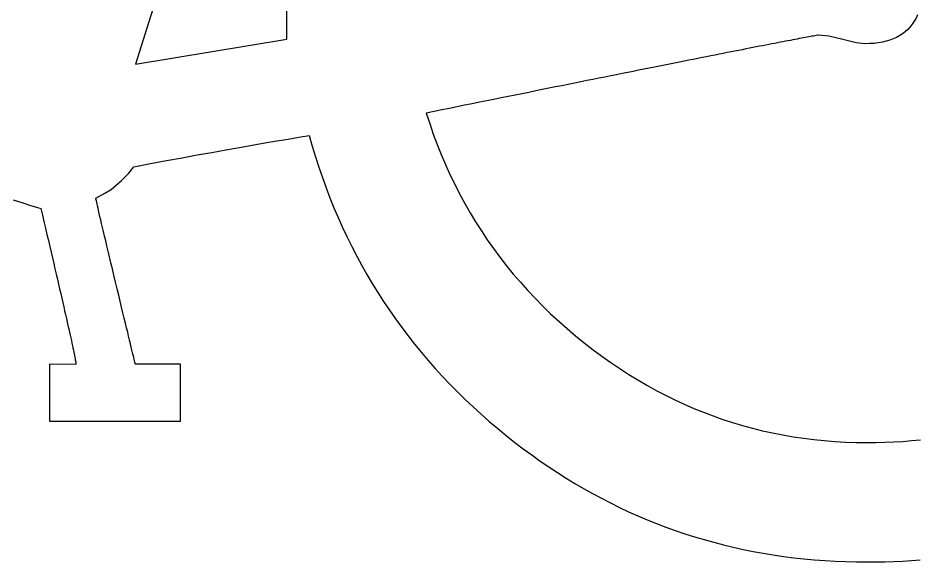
# Model space of a CAD drawing. Extents: x 99982 to 100176, y 99905 to 100011.
# Drawn here: x 100111.8384 to 100111.88115, y 100009.90542 to 100009.93123 of the extents above; entities that cross this region are included whole.
import ezdxf

# ---------------------------------------------------------------- set-up
doc = ezdxf.new("R2010")
doc.units = 0
doc.layers.add('TR_SN_ConstructionSigns', color=7, linetype='Continuous')

msp = doc.modelspace()

# ---------------------------------------------------------------- linework, layer by layer
at = {"layer": 'TR_SN_ConstructionSigns'}
for p, q in [((100111.854013, 100009.961257), (100111.843975, 100009.929048)), ((100111.851153, 100009.930224), (100111.851149, 100009.931703)), ((100111.881013, 100009.931222), (100111.880928, 100009.931075)), ((100111.881088, 100009.931378), (100111.881013, 100009.931222)), ((100111.880733, 100009.93081), (100111.880622, 100009.930691)), ((100111.880835, 100009.930937), (100111.880733, 100009.93081)), ((100111.880928, 100009.931075), (100111.880835, 100009.930937)), ((100111.875998, 100009.93035), (100111.875919, 100009.930335)), ((100111.876072, 100009.930363), (100111.875998, 100009.93035)), ((100111.876143, 100009.930376), (100111.876072, 100009.930363)), ((100111.876211, 100009.930388), (100111.876143, 100009.930376)), ((100111.876274, 100009.930399), (100111.876211, 100009.930388)), ((100111.876334, 100009.93041), (100111.876274, 100009.930399)), ((100111.87639, 100009.93042), (100111.876334, 100009.93041)), ((100111.876881, 100009.930369), (100111.87639, 100009.93042)), ((100111.877534, 100009.930214), (100111.876881, 100009.930369)), ((100111.880235, 100009.930393), (100111.880089, 100009.930312)), ((100111.880373, 100009.930483), (100111.880235, 100009.930393)), ((100111.880502, 100009.930582), (100111.880373, 100009.930483)), ((100111.880622, 100009.930691), (100111.880502, 100009.930582)), ((100111.843975, 100009.929048), (100111.851153, 100009.930224)), ((100111.873735, 100009.929917), (100111.873583, 100009.929888)), ((100111.873883, 100009.929946), (100111.873735, 100009.929917)), ((100111.874027, 100009.929974), (100111.873883, 100009.929946)), ((100111.874168, 100009.930001), (100111.874027, 100009.929974)), ((100111.874305, 100009.930028), (100111.874168, 100009.930001)), ((100111.874438, 100009.930054), (100111.874305, 100009.930028)), ((100111.874568, 100009.930079), (100111.874438, 100009.930054)), ((100111.874694, 100009.930103), (100111.874568, 100009.930079)), ((100111.874816, 100009.930127), (100111.874694, 100009.930103)), ((100111.874935, 100009.930149), (100111.874816, 100009.930127)), ((100111.87505, 100009.930171), (100111.874935, 100009.930149)), ((100111.875161, 100009.930193), (100111.87505, 100009.930171)), ((100111.875269, 100009.930213), (100111.875161, 100009.930193)), ((100111.875373, 100009.930233), (100111.875269, 100009.930213)), ((100111.875473, 100009.930252), (100111.875373, 100009.930233)), ((100111.87557, 100009.93027), (100111.875473, 100009.930252)), ((100111.875663, 100009.930287), (100111.87557, 100009.93027)), ((100111.875752, 100009.930304), (100111.875663, 100009.930287)), ((100111.875838, 100009.93032), (100111.875752, 100009.930304)), ((100111.875919, 100009.930335), (100111.875838, 100009.93032)), ((100111.878167, 100009.93006), (100111.877534, 100009.930214)), ((100111.878596, 100009.930009), (100111.878167, 100009.93006)), ((100111.878813, 100009.930014), (100111.878596, 100009.930009)), ((100111.879022, 100009.930028), (100111.878813, 100009.930014)), ((100111.879222, 100009.930051), (100111.879022, 100009.930028)), ((100111.879413, 100009.930085), (100111.879222, 100009.930051)), ((100111.879595, 100009.930127), (100111.879413, 100009.930085)), ((100111.879769, 100009.930179), (100111.879595, 100009.930127)), ((100111.879933, 100009.930241), (100111.879769, 100009.930179)), ((100111.880089, 100009.930312), (100111.879933, 100009.930241)), ((100111.871673, 100009.929512), (100111.871477, 100009.929473)), ((100111.871865, 100009.92955), (100111.871673, 100009.929512)), ((100111.872053, 100009.929587), (100111.871865, 100009.92955)), ((100111.872238, 100009.929623), (100111.872053, 100009.929587)), ((100111.872419, 100009.929659), (100111.872238, 100009.929623)), ((100111.872596, 100009.929694), (100111.872419, 100009.929659)), ((100111.87277, 100009.929728), (100111.872596, 100009.929694)), ((100111.87294, 100009.929762), (100111.87277, 100009.929728)), ((100111.873106, 100009.929794), (100111.87294, 100009.929762)), ((100111.873269, 100009.929826), (100111.873106, 100009.929794)), ((100111.873428, 100009.929857), (100111.873269, 100009.929826)), ((100111.873583, 100009.929888), (100111.873428, 100009.929857)), ((100111.869551, 100009.92909), (100111.869318, 100009.929044)), ((100111.869779, 100009.929136), (100111.869551, 100009.92909)), ((100111.870004, 100009.929181), (100111.869779, 100009.929136)), ((100111.870226, 100009.929225), (100111.870004, 100009.929181)), ((100111.870443, 100009.929268), (100111.870226, 100009.929225)), ((100111.870657, 100009.929311), (100111.870443, 100009.929268)), ((100111.870868, 100009.929352), (100111.870657, 100009.929311)), ((100111.871075, 100009.929393), (100111.870868, 100009.929352)), ((100111.871278, 100009.929434), (100111.871075, 100009.929393)), ((100111.871477, 100009.929473), (100111.871278, 100009.929434)), ((100111.867327, 100009.928646), (100111.867062, 100009.928593)), ((100111.867589, 100009.928698), (100111.867327, 100009.928646)), ((100111.867847, 100009.92875), (100111.867589, 100009.928698)), ((100111.868101, 100009.928801), (100111.867847, 100009.92875)), ((100111.868352, 100009.928851), (100111.868101, 100009.928801)), ((100111.868599, 100009.928901), (100111.868352, 100009.928851)), ((100111.868842, 100009.928949), (100111.868599, 100009.928901)), ((100111.869082, 100009.928997), (100111.868842, 100009.928949)), ((100111.869318, 100009.929044), (100111.869082, 100009.928997)), ((100111.865101, 100009.928199), (100111.864806, 100009.92814)), ((100111.865392, 100009.928258), (100111.865101, 100009.928199)), ((100111.865679, 100009.928316), (100111.865392, 100009.928258)), ((100111.865963, 100009.928373), (100111.865679, 100009.928316)), ((100111.866243, 100009.928429), (100111.865963, 100009.928373)), ((100111.86652, 100009.928484), (100111.866243, 100009.928429)), ((100111.866792, 100009.928539), (100111.86652, 100009.928484)), ((100111.867062, 100009.928593), (100111.866792, 100009.928539)), ((100111.863277, 100009.927833), (100111.862961, 100009.927769)), ((100111.86359, 100009.927896), (100111.863277, 100009.927833)), ((100111.8639, 100009.927958), (100111.86359, 100009.927896)), ((100111.864206, 100009.928019), (100111.8639, 100009.927958)), ((100111.864508, 100009.92808), (100111.864206, 100009.928019)), ((100111.864806, 100009.92814), (100111.864508, 100009.92808)), ((100111.860983, 100009.92737), (100111.86064, 100009.927301)), ((100111.861322, 100009.927438), (100111.860983, 100009.92737)), ((100111.861657, 100009.927506), (100111.861322, 100009.927438)), ((100111.861988, 100009.927573), (100111.861657, 100009.927506)), ((100111.862316, 100009.927639), (100111.861988, 100009.927573)), ((100111.86264, 100009.927704), (100111.862316, 100009.927639)), ((100111.862961, 100009.927769), (100111.86264, 100009.927704)), ((100111.858873, 100009.926944), (100111.858509, 100009.92687)), ((100111.859234, 100009.927017), (100111.858873, 100009.926944)), ((100111.859591, 100009.927089), (100111.859234, 100009.927017)), ((100111.859945, 100009.92716), (100111.859591, 100009.927089)), ((100111.860294, 100009.927231), (100111.859945, 100009.92716)), ((100111.86064, 100009.927301), (100111.860294, 100009.927231)), ((100111.858141, 100009.926795), (100111.857769, 100009.92672)), ((100111.857769, 100009.92672), (100111.857931, 100009.926218)), ((100111.858509, 100009.92687), (100111.858141, 100009.926795)), ((100111.857931, 100009.926218), (100111.858104, 100009.925722)), ((100111.851725, 100009.925572), (100111.852215, 100009.925651)), ((100111.852215, 100009.925651), (100111.852359, 100009.925146)), ((100111.858104, 100009.925722), (100111.858286, 100009.925233)), ((100111.849514, 100009.925198), (100111.850104, 100009.925301)), ((100111.850104, 100009.925301), (100111.85067, 100009.925397)), ((100111.85067, 100009.925397), (100111.85121, 100009.925487)), ((100111.85121, 100009.925487), (100111.851725, 100009.925572)), ((100111.858286, 100009.925233), (100111.858479, 100009.92475)), ((100111.8469, 100009.924731), (100111.847591, 100009.924857)), ((100111.847591, 100009.924857), (100111.848257, 100009.924977)), ((100111.848257, 100009.924977), (100111.848898, 100009.92509)), ((100111.848898, 100009.92509), (100111.849514, 100009.925198)), ((100111.852359, 100009.925146), (100111.852511, 100009.924646)), ((100111.844676, 100009.92432), (100111.845442, 100009.924463)), ((100111.845442, 100009.924463), (100111.846184, 100009.9246)), ((100111.846184, 100009.9246), (100111.8469, 100009.924731)), ((100111.852511, 100009.924646), (100111.852671, 100009.924152)), ((100111.858479, 100009.92475), (100111.858681, 100009.924274)), ((100111.843657, 100009.923869), (100111.843884, 100009.924171)), ((100111.843884, 100009.924171), (100111.844676, 100009.92432)), ((100111.852671, 100009.924152), (100111.852839, 100009.923662)), ((100111.858681, 100009.924274), (100111.858894, 100009.923805)), ((100111.842822, 100009.923101), (100111.843303, 100009.923513)), ((100111.843303, 100009.923513), (100111.843657, 100009.923869)), ((100111.852839, 100009.923662), (100111.853015, 100009.923178)), ((100111.858894, 100009.923805), (100111.859117, 100009.923342)), ((100111.842516, 100009.922917), (100111.842822, 100009.923101)), ((100111.853015, 100009.923178), (100111.853198, 100009.9227)), ((100111.859117, 100009.923342), (100111.85935, 100009.922886)), ((100111.842087, 100009.92269), (100111.842516, 100009.922917)), ((100111.842089, 100009.922677), (100111.842087, 100009.92269)), ((100111.842094, 100009.92265), (100111.842089, 100009.922677)), ((100111.842102, 100009.92261), (100111.842094, 100009.92265)), ((100111.853198, 100009.9227), (100111.85339, 100009.922226)), ((100111.85935, 100009.922886), (100111.859593, 100009.922437)), ((100111.83817, 100009.922609), (100111.83862, 100009.92246)), ((100111.83862, 100009.92246), (100111.838987, 100009.922342)), ((100111.838987, 100009.922342), (100111.839273, 100009.922255)), ((100111.839273, 100009.922255), (100111.839477, 100009.922198)), ((100111.842113, 100009.922557), (100111.842102, 100009.92261)), ((100111.842128, 100009.92249), (100111.842113, 100009.922557)), ((100111.842146, 100009.92241), (100111.842128, 100009.92249)), ((100111.842167, 100009.922317), (100111.842146, 100009.92241)), ((100111.842192, 100009.922211), (100111.842167, 100009.922317)), ((100111.85339, 100009.922226), (100111.85359, 100009.921758)), ((100111.859593, 100009.922437), (100111.859846, 100009.921994)), ((100111.839477, 100009.922198), (100111.839553, 100009.92188)), ((100111.839553, 100009.92188), (100111.839626, 100009.921568)), ((100111.842219, 100009.922091), (100111.842192, 100009.922211)), ((100111.84225, 100009.921958), (100111.842219, 100009.922091)), ((100111.842285, 100009.921812), (100111.84225, 100009.921958)), ((100111.842322, 100009.921652), (100111.842285, 100009.921812)), ((100111.859846, 100009.921994), (100111.860109, 100009.921558)), ((100111.839626, 100009.921568), (100111.839697, 100009.921263)), ((100111.842363, 100009.92148), (100111.842322, 100009.921652)), ((100111.842407, 100009.921294), (100111.842363, 100009.92148)), ((100111.85359, 100009.921758), (100111.853797, 100009.921295)), ((100111.860109, 100009.921558), (100111.860383, 100009.921129)), ((100111.839697, 100009.921263), (100111.839767, 100009.920965)), ((100111.839767, 100009.920965), (100111.839835, 100009.920675)), ((100111.842454, 100009.921094), (100111.842407, 100009.921294)), ((100111.842505, 100009.920882), (100111.842454, 100009.921094)), ((100111.853797, 100009.921295), (100111.854013, 100009.920837)), ((100111.860383, 100009.921129), (100111.860666, 100009.920706)), ((100111.839835, 100009.920675), (100111.839902, 100009.920391)), ((100111.842559, 100009.920656), (100111.842505, 100009.920882)), ((100111.842616, 100009.920417), (100111.842559, 100009.920656)), ((100111.854013, 100009.920837), (100111.854236, 100009.920385)), ((100111.860666, 100009.920706), (100111.860959, 100009.92029)), ((100111.839902, 100009.920391), (100111.839966, 100009.920114)), ((100111.839966, 100009.920114), (100111.840029, 100009.919845)), ((100111.842676, 100009.920164), (100111.842616, 100009.920417)), ((100111.84274, 100009.919899), (100111.842676, 100009.920164)), ((100111.854236, 100009.920385), (100111.854467, 100009.919937)), ((100111.860959, 100009.92029), (100111.861263, 100009.919881)), ((100111.840029, 100009.919845), (100111.840091, 100009.919582)), ((100111.842806, 100009.91962), (100111.84274, 100009.919899)), ((100111.854467, 100009.919937), (100111.854707, 100009.919495)), ((100111.861263, 100009.919881), (100111.861577, 100009.919478)), ((100111.840091, 100009.919582), (100111.84015, 100009.919326)), ((100111.84015, 100009.919326), (100111.840208, 100009.919077)), ((100111.842876, 100009.919327), (100111.842806, 100009.91962)), ((100111.84295, 100009.919022), (100111.842876, 100009.919327)), ((100111.854707, 100009.919495), (100111.854954, 100009.919058)), ((100111.861577, 100009.919478), (100111.8619, 100009.919082)), ((100111.840208, 100009.919077), (100111.840264, 100009.918836)), ((100111.840264, 100009.918836), (100111.840318, 100009.918601)), ((100111.843026, 100009.918703), (100111.84295, 100009.919022)), ((100111.854954, 100009.919058), (100111.855209, 100009.918627)), ((100111.8619, 100009.919082), (100111.862234, 100009.918693)), ((100111.840318, 100009.918601), (100111.840371, 100009.918373)), ((100111.840371, 100009.918373), (100111.840422, 100009.918153)), ((100111.843103, 100009.918385), (100111.843026, 100009.918703)), ((100111.843176, 100009.91808), (100111.843103, 100009.918385)), ((100111.855209, 100009.918627), (100111.855472, 100009.9182)), ((100111.862234, 100009.918693), (100111.862578, 100009.91831)), ((100111.840422, 100009.918153), (100111.840471, 100009.917939)), ((100111.840471, 100009.917939), (100111.840518, 100009.917732)), ((100111.843247, 100009.917788), (100111.843176, 100009.91808)), ((100111.855472, 100009.9182), (100111.855743, 100009.917779)), ((100111.862578, 100009.91831), (100111.862932, 100009.917934)), ((100111.840518, 100009.917732), (100111.840564, 100009.917533)), ((100111.840564, 100009.917533), (100111.840608, 100009.91734)), ((100111.843313, 100009.91751), (100111.843247, 100009.917788)), ((100111.843377, 100009.917246), (100111.843313, 100009.91751)), ((100111.855743, 100009.917779), (100111.856022, 100009.917363)), ((100111.862932, 100009.917934), (100111.863296, 100009.917565)), ((100111.863296, 100009.917565), (100111.86367, 100009.917202)), ((100111.840608, 100009.91734), (100111.84065, 100009.917155)), ((100111.84065, 100009.917155), (100111.840691, 100009.916976)), ((100111.843437, 100009.916995), (100111.843377, 100009.917246)), ((100111.856022, 100009.917363), (100111.856309, 100009.916953)), ((100111.86367, 100009.917202), (100111.864054, 100009.916846)), ((100111.840691, 100009.916976), (100111.840729, 100009.916804)), ((100111.840729, 100009.916804), (100111.840766, 100009.91664)), ((100111.843494, 100009.916758), (100111.843437, 100009.916995)), ((100111.843548, 100009.916534), (100111.843494, 100009.916758)), ((100111.856309, 100009.916953), (100111.856604, 100009.916547)), ((100111.864054, 100009.916846), (100111.864449, 100009.916497)), ((100111.840766, 100009.91664), (100111.840802, 100009.916482)), ((100111.840802, 100009.916482), (100111.840835, 100009.916331)), ((100111.840835, 100009.916331), (100111.840867, 100009.916188)), ((100111.843599, 100009.916324), (100111.843548, 100009.916534)), ((100111.843646, 100009.916127), (100111.843599, 100009.916324)), ((100111.856604, 100009.916547), (100111.856906, 100009.916147)), ((100111.864449, 100009.916497), (100111.864853, 100009.916154)), ((100111.840867, 100009.916188), (100111.840897, 100009.916051)), ((100111.840897, 100009.916051), (100111.840926, 100009.915922)), ((100111.840926, 100009.915922), (100111.840952, 100009.915799)), ((100111.840952, 100009.915799), (100111.840977, 100009.915683)), ((100111.84369, 100009.915944), (100111.843646, 100009.916127)), ((100111.843731, 100009.915775), (100111.84369, 100009.915944)), ((100111.856906, 100009.916147), (100111.857217, 100009.915752)), ((100111.864853, 100009.916154), (100111.865268, 100009.915818)), ((100111.865268, 100009.915818), (100111.865692, 100009.915488)), ((100111.840977, 100009.915683), (100111.841001, 100009.915575)), ((100111.841001, 100009.915575), (100111.841022, 100009.915473)), ((100111.841022, 100009.915473), (100111.841042, 100009.915379)), ((100111.841042, 100009.915379), (100111.84106, 100009.915291)), ((100111.843768, 100009.915619), (100111.843731, 100009.915775)), ((100111.843802, 100009.915476), (100111.843768, 100009.915619)), ((100111.843833, 100009.915348), (100111.843802, 100009.915476)), ((100111.857217, 100009.915752), (100111.857536, 100009.915362)), ((100111.865692, 100009.915488), (100111.866108, 100009.91518)), ((100111.84106, 100009.915291), (100111.841076, 100009.915211)), ((100111.841076, 100009.915211), (100111.841091, 100009.915137)), ((100111.841091, 100009.915137), (100111.841104, 100009.91507)), ((100111.841104, 100009.91507), (100111.841115, 100009.915011)), ((100111.841115, 100009.915011), (100111.841124, 100009.914958)), ((100111.841124, 100009.914958), (100111.841132, 100009.914913)), ((100111.843861, 100009.915232), (100111.843833, 100009.915348)), ((100111.843886, 100009.915131), (100111.843861, 100009.915232)), ((100111.843907, 100009.915043), (100111.843886, 100009.915131)), ((100111.843925, 100009.914968), (100111.843907, 100009.915043)), ((100111.843939, 100009.914907), (100111.843925, 100009.914968)), ((100111.857536, 100009.915362), (100111.857862, 100009.914978)), ((100111.857862, 100009.914978), (100111.858197, 100009.914599)), ((100111.866108, 100009.91518), (100111.866528, 100009.914882)), ((100111.841142, 100009.914787), (100111.839891, 100009.914798)), ((100111.839891, 100009.914798), (100111.839891, 100009.912096)), ((100111.841132, 100009.914913), (100111.841138, 100009.914874)), ((100111.841138, 100009.914874), (100111.841142, 100009.914843)), ((100111.841142, 100009.914843), (100111.841145, 100009.914818)), ((100111.841144, 100009.91479), (100111.841142, 100009.914787)), ((100111.841145, 100009.914801), (100111.841144, 100009.91479)), ((100111.841145, 100009.914818), (100111.841145, 100009.914801)), ((100111.843951, 100009.914859), (100111.843939, 100009.914907)), ((100111.843959, 100009.914826), (100111.843951, 100009.914859)), ((100111.843964, 100009.914805), (100111.843959, 100009.914826)), ((100111.843965, 100009.914798), (100111.843964, 100009.914805)), ((100111.846102, 100009.914798), (100111.843965, 100009.914798)), ((100111.846102, 100009.912096), (100111.846102, 100009.914798)), ((100111.858197, 100009.914599), (100111.858539, 100009.914225)), ((100111.866528, 100009.914882), (100111.866951, 100009.914596)), ((100111.866951, 100009.914596), (100111.867378, 100009.91432)), ((100111.858539, 100009.914225), (100111.85889, 100009.913856)), ((100111.867378, 100009.91432), (100111.867808, 100009.914057)), ((100111.85889, 100009.913856), (100111.859248, 100009.913492)), ((100111.867808, 100009.914057), (100111.868242, 100009.913804)), ((100111.868242, 100009.913804), (100111.868679, 100009.913562)), ((100111.859248, 100009.913492), (100111.859614, 100009.913134)), ((100111.868679, 100009.913562), (100111.86912, 100009.913332)), ((100111.86912, 100009.913332), (100111.869564, 100009.913113)), ((100111.859614, 100009.913134), (100111.859988, 100009.912781)), ((100111.869564, 100009.913113), (100111.870012, 100009.912905)), ((100111.870012, 100009.912905), (100111.870464, 100009.912709)), ((100111.859988, 100009.912781), (100111.86037, 100009.912433)), ((100111.86037, 100009.912433), (100111.86076, 100009.912091)), ((100111.870464, 100009.912709), (100111.870919, 100009.912524)), ((100111.870919, 100009.912524), (100111.871377, 100009.91235)), ((100111.839891, 100009.912096), (100111.846102, 100009.912096)), ((100111.86076, 100009.912091), (100111.861158, 100009.911753)), ((100111.871377, 100009.91235), (100111.871839, 100009.912187)), ((100111.871839, 100009.912187), (100111.872305, 100009.912035)), ((100111.872305, 100009.912035), (100111.872774, 100009.911895)), ((100111.861158, 100009.911753), (100111.861564, 100009.911421)), ((100111.872774, 100009.911895), (100111.873247, 100009.911766)), ((100111.873247, 100009.911766), (100111.873723, 100009.911648)), ((100111.873723, 100009.911648), (100111.874203, 100009.911541)), ((100111.874203, 100009.911541), (100111.874686, 100009.911445)), ((100111.861564, 100009.911421), (100111.861978, 100009.911094)), ((100111.874686, 100009.911445), (100111.875173, 100009.911361)), ((100111.875173, 100009.911361), (100111.875664, 100009.911288)), ((100111.875664, 100009.911288), (100111.876157, 100009.911226)), ((100111.876157, 100009.911226), (100111.876655, 100009.911176)), ((100111.876655, 100009.911176), (100111.877156, 100009.911137)), ((100111.877156, 100009.911137), (100111.877661, 100009.911109)), ((100111.877661, 100009.911109), (100111.878169, 100009.911092)), ((100111.879111, 100009.91109), (100111.879538, 100009.911101)), ((100111.879538, 100009.911101), (100111.879962, 100009.911119)), ((100111.879962, 100009.911119), (100111.880384, 100009.911144)), ((100111.880384, 100009.911144), (100111.880802, 100009.911177)), ((100111.880802, 100009.911177), (100111.881217, 100009.911217)), ((100111.861978, 100009.911094), (100111.862375, 100009.910792)), ((100111.862375, 100009.910792), (100111.862775, 100009.910497)), ((100111.878169, 100009.911092), (100111.878681, 100009.911086)), ((100111.878681, 100009.911086), (100111.879111, 100009.91109)), ((100111.862775, 100009.910497), (100111.863178, 100009.910211)), ((100111.863178, 100009.910211), (100111.863584, 100009.909934)), ((100111.863584, 100009.909934), (100111.863993, 100009.909664)), ((100111.863993, 100009.909664), (100111.864405, 100009.909403)), ((100111.864405, 100009.909403), (100111.86482, 100009.90915)), ((100111.86482, 100009.90915), (100111.865238, 100009.908906)), ((100111.865238, 100009.908906), (100111.865659, 100009.908669)), ((100111.865659, 100009.908669), (100111.866083, 100009.908441)), ((100111.866083, 100009.908441), (100111.86651, 100009.908222)), ((100111.86651, 100009.908222), (100111.86694, 100009.90801)), ((100111.86694, 100009.90801), (100111.867374, 100009.907807)), ((100111.867374, 100009.907807), (100111.86781, 100009.907612)), ((100111.86781, 100009.907612), (100111.868249, 100009.907426)), ((100111.868249, 100009.907426), (100111.868692, 100009.907248)), ((100111.868692, 100009.907248), (100111.869137, 100009.907078)), ((100111.869137, 100009.907078), (100111.869586, 100009.906916)), ((100111.869586, 100009.906916), (100111.870037, 100009.906763)), ((100111.870037, 100009.906763), (100111.870492, 100009.906618)), ((100111.870492, 100009.906618), (100111.87095, 100009.906481)), ((100111.87095, 100009.906481), (100111.87141, 100009.906352)), ((100111.87141, 100009.906352), (100111.871874, 100009.906232)), ((100111.871874, 100009.906232), (100111.872341, 100009.90612)), ((100111.872341, 100009.90612), (100111.872811, 100009.906017)), ((100111.872811, 100009.906017), (100111.873283, 100009.905921)), ((100111.873283, 100009.905921), (100111.873759, 100009.905834)), ((100111.873759, 100009.905834), (100111.874238, 100009.905756)), ((100111.874238, 100009.905756), (100111.87472, 100009.905685)), ((100111.87472, 100009.905685), (100111.875205, 100009.905623)), ((100111.875205, 100009.905623), (100111.875693, 100009.905569)), ((100111.875693, 100009.905569), (100111.876184, 100009.905523)), ((100111.876184, 100009.905523), (100111.876679, 100009.905486)), ((100111.876679, 100009.905486), (100111.877176, 100009.905457)), ((100111.877176, 100009.905457), (100111.877676, 100009.905436)), ((100111.877676, 100009.905436), (100111.878179, 100009.905424)), ((100111.878179, 100009.905424), (100111.878686, 100009.90542)), ((100111.878686, 100009.90542), (100111.879113, 100009.905423)), ((100111.879113, 100009.905423), (100111.879538, 100009.905431)), ((100111.879538, 100009.905431), (100111.879961, 100009.905446)), ((100111.879961, 100009.905446), (100111.880381, 100009.905466)), ((100111.880381, 100009.905466), (100111.880799, 100009.905492)), ((100111.880799, 100009.905492), (100111.881214, 100009.905524))]:
    msp.add_line(p, q, dxfattribs=at)

doc.saveas('drawing.dxf')
